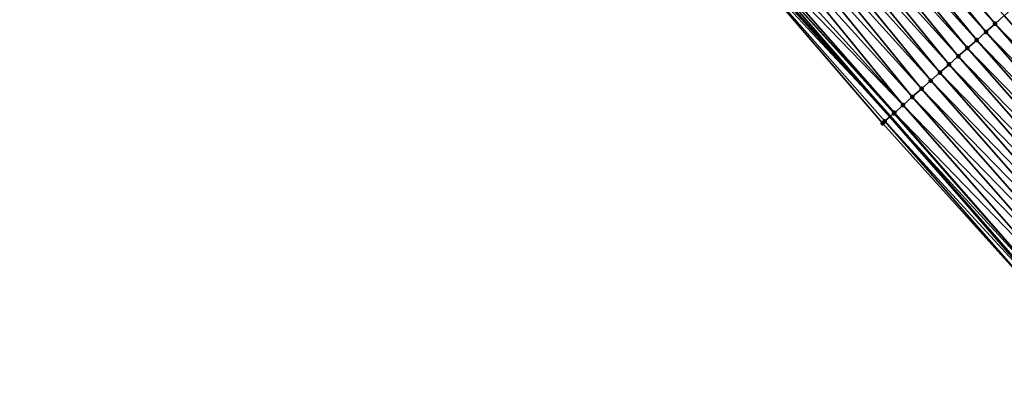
# Model space of a CAD drawing. Header units: feet. Extents: x 2017424 to 2024169, y 808042 to 818730.
# Tile 319 of 329: x 2022904 to 2022984, y 813975 to 814006. Entities that reach past the tile are written whole.
import ezdxf

# ---------------------------------------------------------------- set-up
doc = ezdxf.new("R2010")
doc.units = ezdxf.units.FT
doc.header["$MEASUREMENT"] = 0
for name, color, linetype, lineweight in [('EP_Travel Lane', 172, 'Continuous', 53), ('NB-Road Shots', 141, 'Continuous', 100), ('NB-Road X-Section', 40, 'Continuous', 13)]:
    doc.layers.add(name, color=color, linetype=linetype, lineweight=lineweight)
doc.layers.add('I-77-MM15-17_NB-Surface-BORDER', color=7, linetype='Continuous')
doc.layers.add('I-77-MM15-17_NB-Surface-TIN', color=7, linetype='Continuous')

msp = doc.modelspace()

# ---------------------------------------------------------------- linework, layer by layer
at = {"layer": 'EP_Travel Lane'}
msp.add_polyline3d([(2022765.93421145, 814211.228142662, 292.9237701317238), (2022780.590182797, 814197.6377920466, 293.6343164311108), (2022795.246020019, 814184.0475658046, 294.3500033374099), (2022809.429719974, 814170.4294387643, 295.0168488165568), (2022823.773793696, 814156.5083717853, 295.6887549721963), (2022837.846645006, 814142.7086829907, 296.3693367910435), (2022851.888615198, 814128.4824233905, 297.0313413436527), (2022865.930649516, 814114.2560988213, 297.6905770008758), (2022879.679770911, 814100.0515784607, 298.3755855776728), (2022893.530545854, 814085.6403853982, 299.0637716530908), (2022907.219935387, 814071.3196983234, 299.7327200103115), (2022920.892147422, 814056.7373594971, 300.3860491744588), (2022934.56402017, 814042.1553825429, 301.0539102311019), (2022947.9282482, 814027.5710846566, 301.7183401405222), (2022961.363909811, 814012.7726420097, 302.418414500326), (2022974.577855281, 813998.1075643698, 303.0973242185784), (2022987.721669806, 813983.0480919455, 303.7749142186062), (2023000.864752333, 813967.9894582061, 304.4842388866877), (2023013.451521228, 813953.017964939, 305.1551549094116), (2023026.20817397, 813937.6310458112, 305.8702071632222), (2023038.734556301, 813922.406306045, 306.5702189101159), (2023051.205379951, 813906.7851186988, 307.2472481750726), (2023063.677757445, 813891.1619849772, 307.846601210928), (2023075.819066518, 813875.5859741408, 308.415438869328)], dxfattribs=at)
at = {"layer": 'I-77-MM15-17_NB-Surface-BORDER', "color": 3, "linetype": 'Continuous', "lineweight": -3}
msp.add_polyline3d([(2023075.644691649, 813875.4506071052, 308.3951260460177), (2023063.472029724, 813890.9968129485, 307.8238319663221), (2023050.956435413, 813906.5852500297, 307.2197133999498), (2023038.187647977, 813921.9670301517, 306.505273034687), (2023025.412794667, 813936.9668474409, 305.7631084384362), (2023013.145619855, 813952.7625636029, 305.1150415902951), (2023000.542632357, 813967.7040317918, 304.4403840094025), (2022987.34096004, 813982.7105771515, 303.7193854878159), (2022973.954884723, 813997.5557681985, 303.0170083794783), (2022961.094086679, 814012.5253822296, 302.3860692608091), (2022947.894297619, 814027.5399724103, 301.7142552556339), (2022933.753421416, 814041.3901340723, 300.9418025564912), (2022920.242084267, 814056.123499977, 300.2926115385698), (2022907.018253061, 814071.1294777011, 299.7086381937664), (2022893.214769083, 814085.3351465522, 299.0268923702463), (2022879.33572334, 814099.7189918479, 298.3349727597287), (2022865.540453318, 814113.867119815, 297.641418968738), (2022851.186854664, 814127.7824356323, 296.9339551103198), (2022837.317620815, 814142.1808926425, 296.2937104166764), (2022823.247478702, 814155.9622100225, 295.6093077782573), (2022808.897201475, 814169.8771579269, 294.9430237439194), (2022794.931266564, 814183.7060672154, 294.3105555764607), (2022780.173136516, 814197.1852651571, 293.5812173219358), (2022765.714295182, 814210.9894531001, 292.8945522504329)], dxfattribs=at)
at = {"layer": 'I-77-MM15-17_NB-Surface-TIN', "color": 128, "linetype": 'Continuous', "lineweight": -3}
for points in [[(2022982.377701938, 814005.006121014, 303.8854646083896), (2022969.76140269, 814020.4596985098, 303.2499365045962), (2022969.023632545, 814019.7846425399, 303.1832369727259)], [(2022983.126979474, 814005.6683812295, 303.9518293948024), (2022970.306966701, 814020.9587421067, 303.2961738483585), (2022969.76140269, 814020.4596985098, 303.2499365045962)], [(2022982.377701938, 814005.006121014, 303.8854646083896), (2022983.126979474, 814005.6683812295, 303.9518293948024), (2022969.76140269, 814020.4596985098, 303.2499365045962)], [(2022983.126979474, 814005.6683812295, 303.9518293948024), (2022983.876302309, 814006.3305899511, 304.0162387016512), (2022970.306966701, 814020.9587421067, 303.2961738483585)], [(2022981.628628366, 814004.3436289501, 303.8102953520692), (2022969.023632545, 814019.7846425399, 303.1832369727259), (2022968.285982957, 814019.1094541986, 303.111374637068)], [(2022981.628628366, 814004.3436289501, 303.8102953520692), (2022982.377701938, 814005.006121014, 303.8854646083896), (2022969.023632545, 814019.7846425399, 303.1832369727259)], [(2022980.879585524, 814003.6811019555, 303.7337995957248), (2022968.285982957, 814019.1094541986, 303.111374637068), (2022967.548433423, 814018.434155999, 303.0352275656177)], [(2022980.879585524, 814003.6811019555, 303.7337995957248), (2022981.628628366, 814004.3436289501, 303.8102953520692), (2022968.285982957, 814019.1094541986, 303.111374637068)], [(2022980.130450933, 814003.0186792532, 303.6612643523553), (2022967.548433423, 814018.434155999, 303.0352275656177), (2022966.810721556, 814017.7590360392, 302.9660322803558)], [(2022980.130450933, 814003.0186792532, 303.6612643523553), (2022980.879585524, 814003.6811019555, 303.7337995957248), (2022967.548433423, 814018.434155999, 303.0352275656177)], [(2022979.381283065, 814002.3562943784, 303.5901656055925), (2022966.810721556, 814017.7590360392, 302.9660322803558), (2022966.073002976, 814017.0839234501, 302.8971244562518)], [(2022979.381283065, 814002.3562943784, 303.5901656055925), (2022980.130450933, 814003.0186792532, 303.6612643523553), (2022966.810721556, 814017.7590360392, 302.9660322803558)], [(2022977.883028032, 814001.0314328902, 303.4444843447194), (2022965.335296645, 814016.4087974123, 302.8276921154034), (2022964.597684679, 814015.7335677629, 302.7542186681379)], [(2022978.632150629, 814001.6938692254, 303.5175372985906), (2022966.073002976, 814017.0839234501, 302.8971244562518), (2022965.335296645, 814016.4087974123, 302.8276921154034)], [(2022977.883028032, 814001.0314328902, 303.4444843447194), (2022978.632150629, 814001.6938692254, 303.5175372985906), (2022965.335296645, 814016.4087974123, 302.8276921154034)], [(2022978.632150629, 814001.6938692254, 303.5175372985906), (2022979.381283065, 814002.3562943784, 303.5901656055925), (2022966.073002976, 814017.0839234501, 302.8971244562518)], [(2022977.134014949, 814000.3688720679, 303.366703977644), (2022964.597684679, 814015.7335677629, 302.7542186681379), (2022963.860134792, 814015.0582699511, 302.6780867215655)], [(2022977.134014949, 814000.3688720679, 303.366703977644), (2022977.883028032, 814001.0314328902, 303.4444843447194), (2022964.597684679, 814015.7335677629, 302.7542186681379)], [(2022976.384886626, 813999.7064422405, 303.2938981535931), (2022963.860134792, 814015.0582699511, 302.6780867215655), (2022963.122554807, 814014.3830051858, 302.603243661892)], [(2022976.384886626, 813999.7064422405, 303.2938981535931), (2022977.134014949, 814000.3688720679, 303.366703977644), (2022963.860134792, 814015.0582699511, 302.6780867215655)], [(2022975.63587754, 813999.0438768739, 303.2159452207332), (2022963.122554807, 814014.3830051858, 302.603243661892), (2022962.384912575, 814013.7078087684, 302.5310663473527)], [(2022975.63587754, 813999.0438768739, 303.2159452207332), (2022976.384886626, 813999.7064422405, 303.2938981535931), (2022963.122554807, 814014.3830051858, 302.603243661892)], [(2022974.930176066, 813998.4196333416, 303.1427647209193), (2022961.885863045, 814013.2508973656, 302.4799028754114), (2022961.647421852, 814013.0324459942, 302.4524007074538)], [(2022975.63587754, 813999.0438768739, 303.2159452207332), (2022962.384912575, 814013.7078087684, 302.5310663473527), (2022961.885863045, 814013.2508973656, 302.4799028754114)], [(2022974.930176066, 813998.4196333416, 303.1427647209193), (2022975.63587754, 813999.0438768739, 303.2159452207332), (2022961.885863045, 814013.2508973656, 302.4799028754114)], [(2022961.094086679, 814012.5253822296, 302.3860692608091), (2022974.577855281, 813998.1075643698, 303.0973242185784), (2022961.363909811, 814012.7726420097, 302.418414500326)], [(2022974.138313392, 813997.7182300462, 303.0404406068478), (2022974.577855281, 813998.1075643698, 303.0973242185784), (2022961.094086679, 814012.5253822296, 302.3860692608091)], [(2022973.954884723, 813997.5557681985, 303.0170083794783), (2022974.138313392, 813997.7182300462, 303.0404406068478), (2022961.094086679, 814012.5253822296, 302.3860692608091)], [(2022961.647421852, 814013.0324459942, 302.4524007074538), (2022961.363909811, 814012.7726420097, 302.418414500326), (2022974.577855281, 813998.1075643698, 303.0973242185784)], [(2022974.88688409, 813998.3812937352, 303.1373173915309), (2022961.647421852, 814013.0324459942, 302.4524007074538), (2022974.577855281, 813998.1075643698, 303.0973242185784)], [(2022974.88688409, 813998.3812937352, 303.1373173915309), (2022974.930176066, 813998.4196333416, 303.1427647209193), (2022961.647421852, 814013.0324459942, 302.4524007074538)], [(2022997.078544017, 813991.3233973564, 304.7126622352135), (2022983.876302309, 814006.3305899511, 304.0162387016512), (2022983.126979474, 814005.6683812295, 303.9518293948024)], [(2022983.876302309, 814006.3305899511, 304.0162387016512), (2022997.086968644, 813991.3308419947, 304.7133742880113), (2022983.884703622, 814006.3380121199, 304.0169087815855)], [(2022997.078544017, 813991.3233973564, 304.7126622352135), (2022997.086968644, 813991.3308419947, 304.7133742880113), (2022983.876302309, 814006.3305899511, 304.0162387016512)], [(2022996.329335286, 813990.6610589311, 304.6433275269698), (2022983.126979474, 814005.6683812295, 303.9518293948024), (2022982.377701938, 814005.006121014, 303.8854646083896)], [(2022996.329335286, 813990.6610589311, 304.6433275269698), (2022997.078544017, 813991.3233973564, 304.7126622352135), (2022983.126979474, 814005.6683812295, 303.9518293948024)], [(2022994.830975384, 813989.3363166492, 304.5021733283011), (2022981.628628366, 814004.3436289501, 303.8102953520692), (2022980.879585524, 814003.6811019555, 303.7337995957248)], [(2022995.580101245, 813989.998749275, 304.5750853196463), (2022982.377701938, 814005.006121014, 303.8854646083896), (2022981.628628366, 814004.3436289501, 303.8102953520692)], [(2022994.830975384, 813989.3363166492, 304.5021733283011), (2022995.580101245, 813989.998749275, 304.5750853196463), (2022981.628628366, 814004.3436289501, 303.8102953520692)], [(2022995.580101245, 813989.998749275, 304.5750853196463), (2022996.329335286, 813990.6610589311, 304.6433275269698), (2022982.377701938, 814005.006121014, 303.8854646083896)], [(2022994.08190024, 813988.6738263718, 304.4270720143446), (2022980.879585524, 814003.6811019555, 303.7337995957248), (2022980.130450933, 814003.0186792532, 303.6612643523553)], [(2022994.08190024, 813988.6738263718, 304.4270720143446), (2022994.830975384, 813989.3363166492, 304.5021733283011), (2022980.879585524, 814003.6811019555, 303.7337995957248)], [(2022993.332759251, 813988.0114109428, 304.3548130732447), (2022980.130450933, 814003.0186792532, 303.6612643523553), (2022979.381283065, 814002.3562943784, 303.5901656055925)], [(2022993.332759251, 813988.0114109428, 304.3548130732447), (2022994.08190024, 813988.6738263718, 304.4270720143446), (2022980.130450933, 814003.0186792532, 303.6612643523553)], [(2022992.583685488, 813987.348919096, 304.2796521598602), (2022979.381283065, 814002.3562943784, 303.5901656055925), (2022978.632150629, 814001.6938692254, 303.5175372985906)], [(2022992.583685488, 813987.348919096, 304.2796521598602), (2022993.332759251, 813988.0114109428, 304.3548130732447), (2022979.381283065, 814002.3562943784, 303.5901656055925)], [(2022991.834598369, 813986.6864424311, 304.2050677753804), (2022978.632150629, 814001.6938692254, 303.5175372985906), (2022977.883028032, 814001.0314328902, 303.4444843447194)], [(2022991.834598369, 813986.6864424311, 304.2050677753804), (2022992.583685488, 813987.348919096, 304.2796521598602), (2022978.632150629, 814001.6938692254, 303.5175372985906)], [(2022990.336563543, 813985.3613306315, 304.0498811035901), (2022977.134014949, 814000.3688720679, 303.366703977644), (2022976.384886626, 813999.7064422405, 303.2938981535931)], [(2022991.085593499, 813986.0238722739, 304.1269330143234), (2022977.883028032, 814001.0314328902, 303.4444843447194), (2022977.134014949, 814000.3688720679, 303.366703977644)], [(2022990.336563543, 813985.3613306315, 304.0498811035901), (2022991.085593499, 813986.0238722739, 304.1269330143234), (2022977.134014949, 814000.3688720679, 303.366703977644)], [(2022991.085593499, 813986.0238722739, 304.1269330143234), (2022991.834598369, 813986.6864424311, 304.2050677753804), (2022977.883028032, 814001.0314328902, 303.4444843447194)], [(2022989.587556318, 813984.6987631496, 303.9718479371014), (2022976.384886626, 813999.7064422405, 303.2938981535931), (2022975.63587754, 813999.0438768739, 303.2159452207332)], [(2022989.587556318, 813984.6987631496, 303.9718479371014), (2022990.336563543, 813985.3613306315, 304.0498811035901), (2022976.384886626, 813999.7064422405, 303.2938981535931)], [(2022988.838545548, 813984.0361996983, 303.8939678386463), (2022975.63587754, 813999.0438768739, 303.2159452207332), (2022974.930176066, 813998.4196333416, 303.1427647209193)], [(2022988.838545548, 813984.0361996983, 303.8939678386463), (2022989.587556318, 813984.6987631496, 303.9718479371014), (2022975.63587754, 813999.0438768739, 303.2159452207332)], [(2022987.661151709, 813982.9945124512, 303.7676345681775), (2022974.577855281, 813998.1075643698, 303.0973242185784), (2022974.138313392, 813997.7182300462, 303.0404406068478)], [(2022988.089463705, 813983.3737170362, 303.8191557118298), (2022974.88688409, 813998.3812937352, 303.1373173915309), (2022974.577855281, 813998.1075643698, 303.0973242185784)], [(2022988.089463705, 813983.3737170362, 303.8191557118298), (2022974.577855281, 813998.1075643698, 303.0973242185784), (2022987.721669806, 813983.0480919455, 303.7749142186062)], [(2022987.661151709, 813982.9945124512, 303.7676345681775), (2022987.721669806, 813983.0480919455, 303.7749142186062), (2022974.577855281, 813998.1075643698, 303.0973242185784)], [(2022988.089463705, 813983.3737170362, 303.8191557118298), (2022974.930176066, 813998.4196333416, 303.1427647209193), (2022974.88688409, 813998.3812937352, 303.1373173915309)], [(2022988.089463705, 813983.3737170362, 303.8191557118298), (2022988.838545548, 813984.0361996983, 303.8939678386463), (2022974.930176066, 813998.4196333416, 303.1427647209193)], [(2022987.34096004, 813982.7105771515, 303.7193854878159), (2022974.138313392, 813997.7182300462, 303.0404406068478), (2022973.954884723, 813997.5557681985, 303.0170083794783)], [(2022987.34096004, 813982.7105771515, 303.7193854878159), (2022987.661151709, 813982.9945124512, 303.7676345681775), (2022974.138313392, 813997.7182300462, 303.0404406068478)]]:
    msp.add_3dface(points, dxfattribs=at)
at = {"layer": 'NB-Road Shots', "lineweight": 100}
for p in [(2022983.126979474, 814005.6683812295, 303.9518293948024), (2022981.628628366, 814004.3436289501, 303.8102953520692), (2022982.377701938, 814005.006121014, 303.8854646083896), (2022980.879585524, 814003.6811019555, 303.7337995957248), (2022980.130450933, 814003.0186792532, 303.6612643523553), (2022979.381283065, 814002.3562943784, 303.5901656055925), (2022978.632150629, 814001.6938692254, 303.5175372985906), (2022977.134014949, 814000.3688720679, 303.366703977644), (2022977.883028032, 814001.0314328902, 303.4444843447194), (2022976.384886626, 813999.7064422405, 303.2938981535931), (2022975.63587754, 813999.0438768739, 303.2159452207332), (2022974.88688409, 813998.3812937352, 303.1373173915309), (2022974.930176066, 813998.4196333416, 303.1427647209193), (2022973.954884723, 813997.5557681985, 303.0170083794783), (2022974.138313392, 813997.7182300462, 303.0404406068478)]:
    msp.add_point(p, dxfattribs=at)
at = {"layer": 'NB-Road X-Section', "extrusion": (0.660106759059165, -0.7503535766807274, 0.035051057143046), "elevation": 724603.4247064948, "flags": 128}
msp.add_lwpolyline([(2056566.092672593, -25108.67330813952), (2056565.969511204, -25108.67750092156), (2056564.969511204, -25108.71270657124), (2056563.969511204, -25108.7425613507), (2056562.969511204, -25108.77547142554), (2056561.969511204, -25108.81537969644), (2056560.969511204, -25108.84826681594), (2056559.969511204, -25108.87199002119), (2056558.969511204, -25108.92918549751), (2056557.969511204, -25108.98910849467), (2056556.969511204, -25109.0451487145), (2056555.969511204, -25109.0977131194), (2056554.969511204, -25109.14441961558), (2056553.969511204, -25109.19549405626), (2056552.969511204, -25109.25120691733), (2056551.969511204, -25109.31227246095), (2056550.969511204, -25109.37054841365), (2056549.969511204, -25109.42539719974), (2056548.969511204, -25109.47693933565), (2056548.028482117, -25109.52551009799), (2056547.969511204, -25109.52903717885), (2056546.969511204, -25109.59348608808), (2056545.969511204, -25109.65989167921), (2056544.969511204, -25109.73510715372), (2056543.969511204, -25109.81164994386), (2056542.969511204, -25109.88422978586), (2056541.969511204, -25109.95537224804), (2056540.969511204, -25110.02804521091), (2056539.969511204, -25110.10114308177), (2056538.969511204, -25110.17897127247), (2056537.969511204, -25110.25182186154), (2056536.969511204, -25110.32982272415), (2056536.02733926, -25110.40304821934), (2056535.969511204, -25110.40849889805), (2056534.969511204, -25110.50543524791), (2056534.724482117, -25110.5288818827)], dxfattribs=at)

doc.saveas('drawing.dxf')
